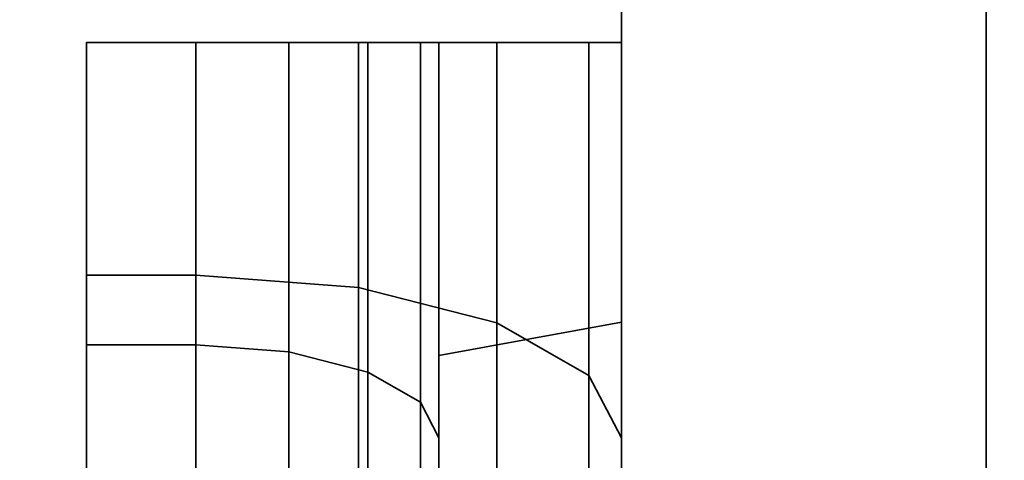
# Model space of a CAD drawing. Header units: millimetres. Extents: x -587 to 3688, y -115 to 120.
# Tile 353 of 656: x 1008.53 to 1012.58, y -3.72 to -1.91. Entities that reach past the tile are written whole.
import ezdxf

# ---------------------------------------------------------------- set-up
doc = ezdxf.new("R2010")
doc.units = ezdxf.units.MM
doc.layers.add('152', color=7, linetype='Continuous', true_color=0xffffff)

# ---------------------------------------------------------------- blocks, each defined once
blk = doc.blocks.new('UG_SURFACE_002')
at = {"layer": '152', "color": 252, "linetype": 'Continuous', "lineweight": 35}
for points in [[(2162.4999, -40, 2198), (2162.4999, 110, 2198), (837.5, 110, 2198), (837.5, -40, 2198)], [(987.5, -40, 2048.0001), (987.5, 110, 2048.0001), (2012.5, 110, 2048.0001), (2012.5, -40, 2048.0001)]]:
    blk.add_3dface(points, dxfattribs=at)
blk = doc.blocks.new('UG_SURFACE_049')
at = {"layer": '152', "color": 252, "linetype": 'Continuous', "lineweight": 35}
for points in [[(1009.25, -3.2437, 1015.4974), (1008.8, -3.2437, 1015.4974), (1008.8, -2, 1015.25), (1009.25, -2, 1015.25)], [(1009.25, -2, 1164.75), (1008.8, -2, 1164.75), (1008.8, -3.2437, 1164.5026), (1009.25, -3.2437, 1164.5026)], [(1008.8, -2.9567, 1016.1903), (1008.8, -2, 1016), (1008.8, -2, 1015.25), (1008.8, -3.2437, 1015.4974)], [(1009.25, -2, 1015.25), (1008.8, -2, 1015.25), (1008.8, -2, 1016), (1009.25, -2, 1016)], [(1009.25, -2, 1016), (1008.8, -2, 1016), (1008.8, -2.9567, 1016.1903), (1009.25, -2.9567, 1016.1903)], [(1008.8, -3.2437, 1164.5026), (1008.8, -2, 1164.75), (1008.8, -2, 1164), (1008.8, -2.9567, 1163.8097)], [(1009.25, -2, 1164), (1008.8, -2, 1164), (1008.8, -2, 1164.75), (1009.25, -2, 1164.75)], [(1009.25, -2.9567, 1163.8097), (1008.8, -2.9567, 1163.8097), (1008.8, -2, 1164), (1009.25, -2, 1164)], [(1009.6327, -2, 1015.1739), (1009.6327, -3.2729, 1015.4271), (1009.25, -3.2437, 1015.4974), (1009.25, -2, 1015.25)], [(1009.6327, -3.2729, 1164.573), (1009.6327, -2, 1164.8262), (1009.25, -2, 1164.75), (1009.25, -3.2437, 1164.5026)], [(1009.25, -2, 1016), (1009.9196, -2, 1015.8668), (1009.6327, -2, 1015.1739), (1009.25, -2, 1015.25)], [(1009.25, -2, 1164.75), (1009.6327, -2, 1164.8262), (1009.9196, -2, 1164.1332), (1009.25, -2, 1164)], [(1009.25, -2.9567, 1163.8097), (1009.25, -2, 1164), (1009.9196, -2, 1164.1332), (1009.9196, -3.0077, 1163.9328)], [(1009.25, -2, 1016), (1009.25, -2.9567, 1016.1903), (1009.9196, -3.0077, 1016.0673), (1009.9196, -2, 1015.8668)], [(1009.9571, -2, 1014.9571), (1009.9571, -3.3558, 1015.2268), (1009.6327, -3.2729, 1015.4271), (1009.6327, -2, 1015.1739)], [(1009.9571, -3.3558, 1164.7732), (1009.9571, -2, 1165.0429), (1009.6327, -2, 1164.8262), (1009.6327, -3.2729, 1164.573)], [(1009.9571, -2, 1014.9571), (1009.6327, -2, 1015.1739), (1009.9196, -2, 1015.8668), (1010.4874, -2, 1015.4874)], [(1009.6327, -2, 1164.8262), (1009.9571, -2, 1165.0429), (1010.4874, -2, 1164.5125), (1009.9196, -2, 1164.1332)], [(1009.9196, -3.0077, 1163.9328), (1009.9196, -2, 1164.1332), (1010.4874, -2, 1164.5125), (1010.4874, -3.1529, 1164.2833)], [(1009.9196, -2, 1015.8668), (1009.9196, -3.0077, 1016.0673), (1010.4874, -3.1529, 1015.7168), (1010.4874, -2, 1015.4874)], [(1010.1739, -2, 1014.6327), (1010.1739, -3.48, 1014.927), (1009.9571, -3.3558, 1015.2268), (1009.9571, -2, 1014.9571)], [(1010.1739, -3.48, 1165.0729), (1010.1739, -2, 1165.3674), (1009.9571, -2, 1165.0429), (1009.9571, -3.3558, 1164.7732)], [(1010.4874, -2, 1015.4874), (1010.8668, -2, 1014.9196), (1010.1739, -2, 1014.6327), (1009.9571, -2, 1014.9571)], [(1010.8668, -2, 1165.0803), (1010.4874, -2, 1164.5125), (1009.9571, -2, 1165.0429), (1010.1739, -2, 1165.3674)], [(1010.25, -2, 1014.25), (1010.25, -3.6264, 1014.5735), (1010.1739, -3.48, 1014.927), (1010.1739, -2, 1014.6327)], [(1010.25, -3.6264, 1165.4265), (1010.25, -2, 1165.75), (1010.1739, -2, 1165.3674), (1010.1739, -3.48, 1165.0729)], [(1010.25, -2, 1014.25), (1010.1739, -2, 1014.6327), (1010.8668, -2, 1014.9196), (1011, -2, 1014.25)], [(1011, -2, 1165.75), (1010.8668, -2, 1165.0803), (1010.1739, -2, 1165.3674), (1010.25, -2, 1165.75)], [(1010.25, -3.6264, 1014.5735), (1010.25, -2, 1014.25), (1010.25, -2, 1014.0001), (1010.25, -14.9455, 1000.6088)], [(1010.25, -2, 1014.0001), (1010.25, -8.5515, 996), (1010.25, -14.7891, 1000.1273), (1010.25, -14.9455, 1000.6088)], [(1010.25, -3.2878, 1169.5381), (1010.25, -2, 1166), (1010.25, -2, 1165.75), (1010.25, -3.6264, 1165.4265)], [(1011, -8.5515, 996), (1010.25, -8.5515, 996), (1010.25, -2, 1014.0001), (1011, -2, 1014.0001)], [(1011, -3.1509, 1169.1622), (1011, -2, 1166), (1010.25, -2, 1166), (1010.25, -3.2878, 1169.5381)], [(1011, -2, 1014.25), (1011, -2, 1014.0001), (1010.25, -2, 1014.0001), (1010.25, -2, 1014.25)], [(1010.25, -2, 1165.75), (1010.25, -2, 1166), (1011, -2, 1166), (1011, -2, 1165.75)], [(1010.4874, -3.1529, 1164.2833), (1010.4874, -2, 1164.5125), (1010.8668, -2, 1165.0803), (1010.8668, -3.3701, 1164.8078)], [(1010.4874, -2, 1015.4874), (1010.4874, -3.1529, 1015.7168), (1010.8668, -3.3701, 1015.1923), (1010.8668, -2, 1014.9196)], [(1010.8668, -3.3701, 1164.8078), (1010.8668, -2, 1165.0803), (1011, -2, 1165.75), (1011, -3.6264, 1165.4265)], [(1010.8668, -2, 1014.9196), (1010.8668, -3.3701, 1015.1923), (1011, -3.6264, 1014.5735), (1011, -2, 1014.25)], [(1011, -3.6264, 1165.4265), (1011, -2, 1165.75), (1011, -2, 1166), (1011, -3.1509, 1169.1622)], [(1011, -8.5515, 996), (1011, -2, 1014.0001), (1011, -14.0411, 1000.2059), (1011, -14.1267, 999.3913)], [(1011, -14.2942, 1000.9848), (1011, -2, 1014.0001), (1011, -2, 1014.25), (1011, -3.6264, 1014.5735)], [(1011, -14.2942, 1000.9848), (1011, -14.0411, 1000.2059), (1011, -2, 1014.0001)], [(1008.8, -3.2437, 1015.4974), (1008.8, -4.2981, 1016.2019), (1008.8, -3.7678, 1016.7322), (1008.8, -2.9567, 1016.1903)], [(1009.25, -2.9567, 1016.1903), (1008.8, -2.9567, 1016.1903), (1008.8, -3.7678, 1016.7322), (1009.25, -3.7678, 1016.7322)], [(1008.8, -2.9567, 1163.8097), (1008.8, -3.7678, 1163.2677), (1008.8, -4.2981, 1163.7981), (1008.8, -3.2437, 1164.5026)], [(1009.25, -3.7678, 1163.2677), (1008.8, -3.7678, 1163.2677), (1008.8, -2.9567, 1163.8097), (1009.25, -2.9567, 1163.8097)], [(1009.25, -3.7678, 1163.2677), (1009.25, -2.9567, 1163.8097), (1009.9196, -3.0077, 1163.9328), (1009.9196, -3.862, 1163.3619)], [(1009.25, -2.9567, 1016.1903), (1009.25, -3.7678, 1016.7322), (1009.9196, -3.862, 1016.638), (1009.9196, -3.0077, 1016.0673)], [(1009.9196, -3.862, 1163.3619), (1009.9196, -3.0077, 1163.9328), (1010.4874, -3.1529, 1164.2833), (1010.4874, -4.1302, 1163.6302)], [(1009.9196, -3.0077, 1016.0673), (1009.9196, -3.862, 1016.638), (1010.4874, -4.1302, 1016.3698), (1010.4874, -3.1529, 1015.7168)], [(1010.25, -3.2878, 1169.5381), (1010.25, -8.5515, 1184), (1011, -8.5515, 1184), (1011, -3.1509, 1169.1622)], [(1010.4874, -4.1302, 1163.6302), (1010.4874, -3.1529, 1164.2833), (1010.8668, -3.3701, 1164.8078), (1010.8668, -4.5317, 1164.0316)], [(1010.4874, -3.1529, 1015.7168), (1010.4874, -4.1302, 1016.3698), (1010.8668, -4.5317, 1015.9683), (1010.8668, -3.3701, 1015.1923)], [(1011, -3.1509, 1169.1622), (1011, -15.1989, 1178.2006), (1011, -16, 1178.0303), (1011, -16.6267, 1173.3913)], [(1011, -3.1509, 1169.1622), (1011, -14.1267, 1179.3914), (1011, -14.5362, 1178.682)], [(1011, -16.6267, 1173.3913), (1011, -17.0362, 1172.682), (1011, -3.1509, 1169.1622)], [(1011, -3.1509, 1169.1622), (1011, -8.5515, 1184), (1011, -14.0411, 1180.2059), (1011, -14.1267, 1179.3914)], [(1011, -17.0362, 1172.682), (1011, -17.6989, 1172.2006), (1011, -19.2197, 1169.1622), (1011, -3.1509, 1169.1622)], [(1011, -14.5362, 1178.682), (1011, -15.1989, 1178.2006), (1011, -3.1509, 1169.1622)], [(1011, -3.1509, 1169.1622), (1011, -8.9258, 1166.2003), (1011, -8.3774, 1165.9877)], [(1011, -3.1509, 1169.1622), (1011, -19.2197, 1169.1622), (1011, -19.2197, 1166.2939), (1011, -9.6522, 1166.2939)], [(1011, -9.6522, 1166.2939), (1011, -8.9258, 1166.2003), (1011, -3.1509, 1169.1622)], [(1011, -8.3774, 1165.9877), (1011, -5.0052, 1164.5052), (1011, -3.6264, 1165.4265), (1011, -3.1509, 1169.1622)], [(1009.25, -4.2981, 1016.2019), (1008.8, -4.2981, 1016.2019), (1008.8, -3.2437, 1015.4974), (1009.25, -3.2437, 1015.4974)], [(1009.25, -3.2437, 1164.5026), (1008.8, -3.2437, 1164.5026), (1008.8, -4.2981, 1163.7981), (1009.25, -4.2981, 1163.7981)], [(1009.6327, -3.2729, 1015.4271), (1009.6327, -4.3519, 1016.1481), (1009.25, -4.2981, 1016.2019), (1009.25, -3.2437, 1015.4974)], [(1009.6327, -4.3519, 1163.852), (1009.6327, -3.2729, 1164.573), (1009.25, -3.2437, 1164.5026), (1009.25, -4.2981, 1163.7981)], [(1009.9571, -3.3558, 1015.2268), (1009.9571, -4.5052, 1015.9948), (1009.6327, -4.3519, 1016.1481), (1009.6327, -3.2729, 1015.4271)], [(1009.9571, -4.5052, 1164.0052), (1009.9571, -3.3558, 1164.7732), (1009.6327, -3.2729, 1164.573), (1009.6327, -4.3519, 1163.852)], [(1010.25, -3.2878, 1169.5381), (1010.25, -15.0952, 1179.1853), (1010.25, -14.842, 1179.6237)], [(1010.25, -3.2878, 1169.5381), (1010.25, -17.25, 1169.5381), (1010.25, -16, 1178.7825), (1010.25, -15.5048, 1178.8877)], [(1010.25, -14.842, 1179.6237), (1010.25, -14.7891, 1180.1273), (1010.25, -8.5515, 1184), (1010.25, -3.2878, 1169.5381)], [(1010.25, -15.5048, 1178.8877), (1010.25, -15.0952, 1179.1853), (1010.25, -3.2878, 1169.5381)], [(1010.25, -3.2878, 1169.5381), (1010.25, -9.5188, 1166.2909), (1010.25, -9.6522, 1166.2939)], [(1010.25, -3.2878, 1169.5381), (1010.25, -3.6264, 1165.4265), (1010.25, -5.0052, 1164.5052), (1010.25, -8.3774, 1165.9877)], [(1010.25, -8.3774, 1165.9877), (1010.25, -9.5188, 1166.2909), (1010.25, -3.2878, 1169.5381)], [(1010.25, -9.6522, 1166.2939), (1010.25, -17.25, 1166.2939), (1010.25, -17.25, 1169.5381), (1010.25, -3.2878, 1169.5381)], [(1010.1739, -3.48, 1014.927), (1010.1739, -4.7346, 1015.7654), (1009.9571, -4.5052, 1015.9948), (1009.9571, -3.3558, 1015.2268)], [(1010.1739, -4.7346, 1164.2346), (1010.1739, -3.48, 1165.0729), (1009.9571, -3.3558, 1164.7732), (1009.9571, -4.5052, 1164.0052)], [(1010.8668, -4.5317, 1164.0316), (1010.8668, -3.3701, 1164.8078), (1011, -3.6264, 1165.4265), (1011, -5.0052, 1164.5052)], [(1010.8668, -3.3701, 1015.1923), (1010.8668, -4.5317, 1015.9683), (1011, -5.0052, 1015.4948), (1011, -3.6264, 1014.5735)], [(1010.25, -3.6264, 1014.5735), (1010.25, -5.0052, 1015.4948), (1010.1739, -4.7346, 1015.7654), (1010.1739, -3.48, 1014.927)], [(1010.25, -5.0052, 1164.5052), (1010.25, -3.6264, 1165.4265), (1010.1739, -3.48, 1165.0729), (1010.1739, -4.7346, 1164.2346)], [(1010.25, -14.9455, 1000.6088), (1010.25, -15.2843, 1000.985), (1010.25, -5.0052, 1015.4948), (1010.25, -3.6264, 1014.5735)], [(1011, -3.6264, 1014.5735), (1011, -5.0052, 1015.4948), (1011, -14.8422, 1001.5935), (1011, -14.2942, 1000.9848)]]:
    blk.add_3dface(points, dxfattribs=at)
blk = doc.blocks.new('UG_SURFACE_050')
at = {"layer": '152', "color": 252, "linetype": 'Continuous', "lineweight": 35}
for points in [[(1011, -46.92, 2022.5), (1011, 13.92, 2022.5), (1011, 13.92, -7), (1011, -46.92, -7)], [(1011, 13.92, 2022.5), (1011, -46.92, 2022.5), (1012.5, -46.92, 2020.9999), (1012.5, 13.92, 2020.9999)], [(1012.5, 13.92, -7), (1012.5, -46.92, -7), (1011, -46.92, -7), (1011, 13.92, -7)], [(1012.5, -46.92, 2020.9999), (1012.5, -46.92, -7), (1012.5, 13.92, -7), (1012.5, 13.92, 2020.9999)]]:
    blk.add_3dface(points, dxfattribs=at)
blk = doc.blocks.new('UG_SURFACE_051')
at = {"layer": '152', "color": 252, "linetype": 'Continuous', "lineweight": 35}
for points in [[(1011, -46.92, 2022.5), (1011, 13.92, 2022.5), (1011, 13.92, -7), (1011, -46.92, -7)], [(1011, 13.92, 2022.5), (1011, -46.92, 2022.5), (1012.5, -46.92, 2020.9999), (1012.5, 13.92, 2020.9999)], [(1012.5, 13.92, -7), (1012.5, -46.92, -7), (1011, -46.92, -7), (1011, 13.92, -7)], [(1012.5, -46.92, 2020.9999), (1012.5, -46.92, -7), (1012.5, 13.92, -7), (1012.5, 13.92, 2020.9999)]]:
    blk.add_3dface(points, dxfattribs=at)
blk = doc.blocks.new('UG_SURFACE_052')
at = {"layer": '152', "color": 252, "linetype": 'Continuous', "lineweight": 35}
for points in [[(1009.25, -3.2437, 1015.4974), (1008.8, -3.2437, 1015.4974), (1008.8, -2, 1015.25), (1009.25, -2, 1015.25)], [(1009.25, -2, 1164.75), (1008.8, -2, 1164.75), (1008.8, -3.2437, 1164.5026), (1009.25, -3.2437, 1164.5026)], [(1008.8, -2.9567, 1016.1903), (1008.8, -2, 1016), (1008.8, -2, 1015.25), (1008.8, -3.2437, 1015.4974)], [(1009.25, -2, 1015.25), (1008.8, -2, 1015.25), (1008.8, -2, 1016), (1009.25, -2, 1016)], [(1009.25, -2, 1016), (1008.8, -2, 1016), (1008.8, -2.9567, 1016.1903), (1009.25, -2.9567, 1016.1903)], [(1008.8, -3.2437, 1164.5026), (1008.8, -2, 1164.75), (1008.8, -2, 1164), (1008.8, -2.9567, 1163.8097)], [(1009.25, -2, 1164), (1008.8, -2, 1164), (1008.8, -2, 1164.75), (1009.25, -2, 1164.75)], [(1009.25, -2.9567, 1163.8097), (1008.8, -2.9567, 1163.8097), (1008.8, -2, 1164), (1009.25, -2, 1164)], [(1009.6327, -2, 1015.1739), (1009.6327, -3.2729, 1015.4271), (1009.25, -3.2437, 1015.4974), (1009.25, -2, 1015.25)], [(1009.6327, -3.2729, 1164.573), (1009.6327, -2, 1164.8262), (1009.25, -2, 1164.75), (1009.25, -3.2437, 1164.5026)], [(1009.25, -2, 1016), (1009.9196, -2, 1015.8668), (1009.6327, -2, 1015.1739), (1009.25, -2, 1015.25)], [(1009.25, -2, 1164.75), (1009.6327, -2, 1164.8262), (1009.9196, -2, 1164.1332), (1009.25, -2, 1164)], [(1009.25, -2.9567, 1163.8097), (1009.25, -2, 1164), (1009.9196, -2, 1164.1332), (1009.9196, -3.0077, 1163.9328)], [(1009.25, -2, 1016), (1009.25, -2.9567, 1016.1903), (1009.9196, -3.0077, 1016.0673), (1009.9196, -2, 1015.8668)], [(1009.9571, -2, 1014.9571), (1009.9571, -3.3558, 1015.2268), (1009.6327, -3.2729, 1015.4271), (1009.6327, -2, 1015.1739)], [(1009.9571, -3.3558, 1164.7732), (1009.9571, -2, 1165.0429), (1009.6327, -2, 1164.8262), (1009.6327, -3.2729, 1164.573)], [(1009.9571, -2, 1014.9571), (1009.6327, -2, 1015.1739), (1009.9196, -2, 1015.8668), (1010.4874, -2, 1015.4874)], [(1009.6327, -2, 1164.8262), (1009.9571, -2, 1165.0429), (1010.4874, -2, 1164.5125), (1009.9196, -2, 1164.1332)], [(1009.9196, -3.0077, 1163.9328), (1009.9196, -2, 1164.1332), (1010.4874, -2, 1164.5125), (1010.4874, -3.1529, 1164.2833)], [(1009.9196, -2, 1015.8668), (1009.9196, -3.0077, 1016.0673), (1010.4874, -3.1529, 1015.7168), (1010.4874, -2, 1015.4874)], [(1010.1739, -2, 1014.6327), (1010.1739, -3.48, 1014.927), (1009.9571, -3.3558, 1015.2268), (1009.9571, -2, 1014.9571)], [(1010.1739, -3.48, 1165.0729), (1010.1739, -2, 1165.3674), (1009.9571, -2, 1165.0429), (1009.9571, -3.3558, 1164.7732)], [(1010.4874, -2, 1015.4874), (1010.8668, -2, 1014.9196), (1010.1739, -2, 1014.6327), (1009.9571, -2, 1014.9571)], [(1010.8668, -2, 1165.0803), (1010.4874, -2, 1164.5125), (1009.9571, -2, 1165.0429), (1010.1739, -2, 1165.3674)], [(1010.25, -2, 1014.25), (1010.25, -3.6264, 1014.5735), (1010.1739, -3.48, 1014.927), (1010.1739, -2, 1014.6327)], [(1010.25, -3.6264, 1165.4265), (1010.25, -2, 1165.75), (1010.1739, -2, 1165.3674), (1010.1739, -3.48, 1165.0729)], [(1010.25, -2, 1014.25), (1010.1739, -2, 1014.6327), (1010.8668, -2, 1014.9196), (1011, -2, 1014.25)], [(1011, -2, 1165.75), (1010.8668, -2, 1165.0803), (1010.1739, -2, 1165.3674), (1010.25, -2, 1165.75)], [(1010.25, -3.6264, 1014.5735), (1010.25, -2, 1014.25), (1010.25, -2, 1014.0001), (1010.25, -14.9455, 1000.6088)], [(1010.25, -2, 1014.0001), (1010.25, -8.5515, 996), (1010.25, -14.7891, 1000.1273), (1010.25, -14.9455, 1000.6088)], [(1010.25, -3.2878, 1169.5381), (1010.25, -2, 1166), (1010.25, -2, 1165.75), (1010.25, -3.6264, 1165.4265)], [(1011, -8.5515, 996), (1010.25, -8.5515, 996), (1010.25, -2, 1014.0001), (1011, -2, 1014.0001)], [(1011, -3.1509, 1169.1622), (1011, -2, 1166), (1010.25, -2, 1166), (1010.25, -3.2878, 1169.5381)], [(1011, -2, 1014.25), (1011, -2, 1014.0001), (1010.25, -2, 1014.0001), (1010.25, -2, 1014.25)], [(1010.25, -2, 1165.75), (1010.25, -2, 1166), (1011, -2, 1166), (1011, -2, 1165.75)], [(1010.4874, -3.1529, 1164.2833), (1010.4874, -2, 1164.5125), (1010.8668, -2, 1165.0803), (1010.8668, -3.3701, 1164.8078)], [(1010.4874, -2, 1015.4874), (1010.4874, -3.1529, 1015.7168), (1010.8668, -3.3701, 1015.1923), (1010.8668, -2, 1014.9196)], [(1010.8668, -3.3701, 1164.8078), (1010.8668, -2, 1165.0803), (1011, -2, 1165.75), (1011, -3.6264, 1165.4265)], [(1010.8668, -2, 1014.9196), (1010.8668, -3.3701, 1015.1923), (1011, -3.6264, 1014.5735), (1011, -2, 1014.25)], [(1011, -3.6264, 1165.4265), (1011, -2, 1165.75), (1011, -2, 1166), (1011, -3.1509, 1169.1622)], [(1011, -8.5515, 996), (1011, -2, 1014.0001), (1011, -14.0411, 1000.2059), (1011, -14.1267, 999.3913)], [(1011, -14.2942, 1000.9848), (1011, -2, 1014.0001), (1011, -2, 1014.25), (1011, -3.6264, 1014.5735)], [(1011, -14.2942, 1000.9848), (1011, -14.0411, 1000.2059), (1011, -2, 1014.0001)], [(1008.8, -3.2437, 1015.4974), (1008.8, -4.2981, 1016.2019), (1008.8, -3.7678, 1016.7322), (1008.8, -2.9567, 1016.1903)], [(1009.25, -2.9567, 1016.1903), (1008.8, -2.9567, 1016.1903), (1008.8, -3.7678, 1016.7322), (1009.25, -3.7678, 1016.7322)], [(1008.8, -2.9567, 1163.8097), (1008.8, -3.7678, 1163.2677), (1008.8, -4.2981, 1163.7981), (1008.8, -3.2437, 1164.5026)], [(1009.25, -3.7678, 1163.2677), (1008.8, -3.7678, 1163.2677), (1008.8, -2.9567, 1163.8097), (1009.25, -2.9567, 1163.8097)], [(1009.25, -3.7678, 1163.2677), (1009.25, -2.9567, 1163.8097), (1009.9196, -3.0077, 1163.9328), (1009.9196, -3.862, 1163.3619)], [(1009.25, -2.9567, 1016.1903), (1009.25, -3.7678, 1016.7322), (1009.9196, -3.862, 1016.638), (1009.9196, -3.0077, 1016.0673)], [(1009.9196, -3.862, 1163.3619), (1009.9196, -3.0077, 1163.9328), (1010.4874, -3.1529, 1164.2833), (1010.4874, -4.1302, 1163.6302)], [(1009.9196, -3.0077, 1016.0673), (1009.9196, -3.862, 1016.638), (1010.4874, -4.1302, 1016.3698), (1010.4874, -3.1529, 1015.7168)], [(1010.25, -3.2878, 1169.5381), (1010.25, -8.5515, 1184), (1011, -8.5515, 1184), (1011, -3.1509, 1169.1622)], [(1010.4874, -4.1302, 1163.6302), (1010.4874, -3.1529, 1164.2833), (1010.8668, -3.3701, 1164.8078), (1010.8668, -4.5317, 1164.0316)], [(1010.4874, -3.1529, 1015.7168), (1010.4874, -4.1302, 1016.3698), (1010.8668, -4.5317, 1015.9683), (1010.8668, -3.3701, 1015.1923)], [(1011, -3.1509, 1169.1622), (1011, -15.1989, 1178.2006), (1011, -16, 1178.0303), (1011, -16.6267, 1173.3913)], [(1011, -3.1509, 1169.1622), (1011, -14.1267, 1179.3914), (1011, -14.5362, 1178.682)], [(1011, -16.6267, 1173.3913), (1011, -17.0362, 1172.682), (1011, -3.1509, 1169.1622)], [(1011, -3.1509, 1169.1622), (1011, -8.5515, 1184), (1011, -14.0411, 1180.2059), (1011, -14.1267, 1179.3914)], [(1011, -17.0362, 1172.682), (1011, -17.6989, 1172.2006), (1011, -19.2197, 1169.1622), (1011, -3.1509, 1169.1622)], [(1011, -14.5362, 1178.682), (1011, -15.1989, 1178.2006), (1011, -3.1509, 1169.1622)], [(1011, -3.1509, 1169.1622), (1011, -8.9258, 1166.2003), (1011, -8.3774, 1165.9877)], [(1011, -3.1509, 1169.1622), (1011, -19.2197, 1169.1622), (1011, -19.2197, 1166.2939), (1011, -9.6522, 1166.2939)], [(1011, -9.6522, 1166.2939), (1011, -8.9258, 1166.2003), (1011, -3.1509, 1169.1622)], [(1011, -8.3774, 1165.9877), (1011, -5.0052, 1164.5052), (1011, -3.6264, 1165.4265), (1011, -3.1509, 1169.1622)], [(1009.25, -4.2981, 1016.2019), (1008.8, -4.2981, 1016.2019), (1008.8, -3.2437, 1015.4974), (1009.25, -3.2437, 1015.4974)], [(1009.25, -3.2437, 1164.5026), (1008.8, -3.2437, 1164.5026), (1008.8, -4.2981, 1163.7981), (1009.25, -4.2981, 1163.7981)], [(1009.6327, -3.2729, 1015.4271), (1009.6327, -4.3519, 1016.1481), (1009.25, -4.2981, 1016.2019), (1009.25, -3.2437, 1015.4974)], [(1009.6327, -4.3519, 1163.852), (1009.6327, -3.2729, 1164.573), (1009.25, -3.2437, 1164.5026), (1009.25, -4.2981, 1163.7981)], [(1009.9571, -3.3558, 1015.2268), (1009.9571, -4.5052, 1015.9948), (1009.6327, -4.3519, 1016.1481), (1009.6327, -3.2729, 1015.4271)], [(1009.9571, -4.5052, 1164.0052), (1009.9571, -3.3558, 1164.7732), (1009.6327, -3.2729, 1164.573), (1009.6327, -4.3519, 1163.852)], [(1010.25, -3.2878, 1169.5381), (1010.25, -15.0952, 1179.1853), (1010.25, -14.842, 1179.6237)], [(1010.25, -3.2878, 1169.5381), (1010.25, -17.25, 1169.5381), (1010.25, -16, 1178.7825), (1010.25, -15.5048, 1178.8877)], [(1010.25, -14.842, 1179.6237), (1010.25, -14.7891, 1180.1273), (1010.25, -8.5515, 1184), (1010.25, -3.2878, 1169.5381)], [(1010.25, -15.5048, 1178.8877), (1010.25, -15.0952, 1179.1853), (1010.25, -3.2878, 1169.5381)], [(1010.25, -3.2878, 1169.5381), (1010.25, -9.5188, 1166.2909), (1010.25, -9.6522, 1166.2939)], [(1010.25, -3.2878, 1169.5381), (1010.25, -3.6264, 1165.4265), (1010.25, -5.0052, 1164.5052), (1010.25, -8.3774, 1165.9877)], [(1010.25, -8.3774, 1165.9877), (1010.25, -9.5188, 1166.2909), (1010.25, -3.2878, 1169.5381)], [(1010.25, -9.6522, 1166.2939), (1010.25, -17.25, 1166.2939), (1010.25, -17.25, 1169.5381), (1010.25, -3.2878, 1169.5381)], [(1010.1739, -3.48, 1014.927), (1010.1739, -4.7346, 1015.7654), (1009.9571, -4.5052, 1015.9948), (1009.9571, -3.3558, 1015.2268)], [(1010.1739, -4.7346, 1164.2346), (1010.1739, -3.48, 1165.0729), (1009.9571, -3.3558, 1164.7732), (1009.9571, -4.5052, 1164.0052)], [(1010.8668, -4.5317, 1164.0316), (1010.8668, -3.3701, 1164.8078), (1011, -3.6264, 1165.4265), (1011, -5.0052, 1164.5052)], [(1010.8668, -3.3701, 1015.1923), (1010.8668, -4.5317, 1015.9683), (1011, -5.0052, 1015.4948), (1011, -3.6264, 1014.5735)], [(1010.25, -3.6264, 1014.5735), (1010.25, -5.0052, 1015.4948), (1010.1739, -4.7346, 1015.7654), (1010.1739, -3.48, 1014.927)], [(1010.25, -5.0052, 1164.5052), (1010.25, -3.6264, 1165.4265), (1010.1739, -3.48, 1165.0729), (1010.1739, -4.7346, 1164.2346)], [(1010.25, -14.9455, 1000.6088), (1010.25, -15.2843, 1000.985), (1010.25, -5.0052, 1015.4948), (1010.25, -3.6264, 1014.5735)], [(1011, -3.6264, 1014.5735), (1011, -5.0052, 1015.4948), (1011, -14.8422, 1001.5935), (1011, -14.2942, 1000.9848)]]:
    blk.add_3dface(points, dxfattribs=at)
blk = doc.blocks.new('UG_SURFACE_054')
at = {"layer": '152', "color": 252, "linetype": 'Continuous', "lineweight": 35}
for points in [[(1011, -46.92, 2022.5), (1989, -46.92, 2022.5), (1989, 13.92, 2022.5), (1011, 13.92, 2022.5)], [(1012.5, 13.92, 2020.9999), (1012.5, -46.92, 2020.9999), (1011, -46.92, 2022.5), (1011, 13.92, 2022.5)], [(1012.5, -46.92, 2020.9999), (1012.5, 13.92, 2020.9999), (1987.5, 13.92, 2020.9999), (1987.5, -46.92, 2020.9999)]]:
    blk.add_3dface(points, dxfattribs=at)
blk = doc.blocks.new('UG_SURFACE_081')
at = {"layer": '152', "color": 252, "linetype": 'Continuous', "lineweight": 35}
for points in [[(1009.25, -3.2437, 1015.4974), (1008.8, -3.2437, 1015.4974), (1008.8, -2, 1015.25), (1009.25, -2, 1015.25)], [(1009.25, -2, 1164.75), (1008.8, -2, 1164.75), (1008.8, -3.2437, 1164.5026), (1009.25, -3.2437, 1164.5026)], [(1008.8, -2.9567, 1016.1903), (1008.8, -2, 1016), (1008.8, -2, 1015.25), (1008.8, -3.2437, 1015.4974)], [(1009.25, -2, 1015.25), (1008.8, -2, 1015.25), (1008.8, -2, 1016), (1009.25, -2, 1016)], [(1009.25, -2, 1016), (1008.8, -2, 1016), (1008.8, -2.9567, 1016.1903), (1009.25, -2.9567, 1016.1903)], [(1008.8, -3.2437, 1164.5026), (1008.8, -2, 1164.75), (1008.8, -2, 1164), (1008.8, -2.9567, 1163.8097)], [(1009.25, -2, 1164), (1008.8, -2, 1164), (1008.8, -2, 1164.75), (1009.25, -2, 1164.75)], [(1009.25, -2.9567, 1163.8097), (1008.8, -2.9567, 1163.8097), (1008.8, -2, 1164), (1009.25, -2, 1164)], [(1009.6327, -2, 1015.1739), (1009.6327, -3.2729, 1015.4271), (1009.25, -3.2437, 1015.4974), (1009.25, -2, 1015.25)], [(1009.6327, -3.2729, 1164.573), (1009.6327, -2, 1164.8262), (1009.25, -2, 1164.75), (1009.25, -3.2437, 1164.5026)], [(1009.25, -2, 1016), (1009.9196, -2, 1015.8668), (1009.6327, -2, 1015.1739), (1009.25, -2, 1015.25)], [(1009.25, -2, 1164.75), (1009.6327, -2, 1164.8262), (1009.9196, -2, 1164.1332), (1009.25, -2, 1164)], [(1009.25, -2.9567, 1163.8097), (1009.25, -2, 1164), (1009.9196, -2, 1164.1332), (1009.9196, -3.0077, 1163.9328)], [(1009.25, -2, 1016), (1009.25, -2.9567, 1016.1903), (1009.9196, -3.0077, 1016.0673), (1009.9196, -2, 1015.8668)], [(1009.9571, -2, 1014.9571), (1009.9571, -3.3558, 1015.2268), (1009.6327, -3.2729, 1015.4271), (1009.6327, -2, 1015.1739)], [(1009.9571, -3.3558, 1164.7732), (1009.9571, -2, 1165.0429), (1009.6327, -2, 1164.8262), (1009.6327, -3.2729, 1164.573)], [(1009.9571, -2, 1014.9571), (1009.6327, -2, 1015.1739), (1009.9196, -2, 1015.8668), (1010.4874, -2, 1015.4874)], [(1009.6327, -2, 1164.8262), (1009.9571, -2, 1165.0429), (1010.4874, -2, 1164.5125), (1009.9196, -2, 1164.1332)], [(1009.9196, -3.0077, 1163.9328), (1009.9196, -2, 1164.1332), (1010.4874, -2, 1164.5125), (1010.4874, -3.1529, 1164.2833)], [(1009.9196, -2, 1015.8668), (1009.9196, -3.0077, 1016.0673), (1010.4874, -3.1529, 1015.7168), (1010.4874, -2, 1015.4874)], [(1010.1739, -2, 1014.6327), (1010.1739, -3.48, 1014.927), (1009.9571, -3.3558, 1015.2268), (1009.9571, -2, 1014.9571)], [(1010.1739, -3.48, 1165.0729), (1010.1739, -2, 1165.3674), (1009.9571, -2, 1165.0429), (1009.9571, -3.3558, 1164.7732)], [(1010.4874, -2, 1015.4874), (1010.8668, -2, 1014.9196), (1010.1739, -2, 1014.6327), (1009.9571, -2, 1014.9571)], [(1010.8668, -2, 1165.0803), (1010.4874, -2, 1164.5125), (1009.9571, -2, 1165.0429), (1010.1739, -2, 1165.3674)], [(1010.25, -2, 1014.25), (1010.25, -3.6264, 1014.5735), (1010.1739, -3.48, 1014.927), (1010.1739, -2, 1014.6327)], [(1010.25, -3.6264, 1165.4265), (1010.25, -2, 1165.75), (1010.1739, -2, 1165.3674), (1010.1739, -3.48, 1165.0729)], [(1010.25, -2, 1014.25), (1010.1739, -2, 1014.6327), (1010.8668, -2, 1014.9196), (1011, -2, 1014.25)], [(1011, -2, 1165.75), (1010.8668, -2, 1165.0803), (1010.1739, -2, 1165.3674), (1010.25, -2, 1165.75)], [(1010.25, -3.6264, 1014.5735), (1010.25, -2, 1014.25), (1010.25, -2, 1014.0001), (1010.25, -14.9455, 1000.6088)], [(1010.25, -2, 1014.0001), (1010.25, -8.5515, 996), (1010.25, -14.7891, 1000.1273), (1010.25, -14.9455, 1000.6088)], [(1010.25, -3.2878, 1169.5381), (1010.25, -2, 1166), (1010.25, -2, 1165.75), (1010.25, -3.6264, 1165.4265)], [(1011, -8.5515, 996), (1010.25, -8.5515, 996), (1010.25, -2, 1014.0001), (1011, -2, 1014.0001)], [(1011, -3.1509, 1169.1622), (1011, -2, 1166), (1010.25, -2, 1166), (1010.25, -3.2878, 1169.5381)], [(1011, -2, 1014.25), (1011, -2, 1014.0001), (1010.25, -2, 1014.0001), (1010.25, -2, 1014.25)], [(1010.25, -2, 1165.75), (1010.25, -2, 1166), (1011, -2, 1166), (1011, -2, 1165.75)], [(1010.4874, -3.1529, 1164.2833), (1010.4874, -2, 1164.5125), (1010.8668, -2, 1165.0803), (1010.8668, -3.3701, 1164.8078)], [(1010.4874, -2, 1015.4874), (1010.4874, -3.1529, 1015.7168), (1010.8668, -3.3701, 1015.1923), (1010.8668, -2, 1014.9196)], [(1010.8668, -3.3701, 1164.8078), (1010.8668, -2, 1165.0803), (1011, -2, 1165.75), (1011, -3.6264, 1165.4265)], [(1010.8668, -2, 1014.9196), (1010.8668, -3.3701, 1015.1923), (1011, -3.6264, 1014.5735), (1011, -2, 1014.25)], [(1011, -3.6264, 1165.4265), (1011, -2, 1165.75), (1011, -2, 1166), (1011, -3.1509, 1169.1622)], [(1011, -8.5515, 996), (1011, -2, 1014.0001), (1011, -14.0411, 1000.2059), (1011, -14.1267, 999.3913)], [(1011, -14.2942, 1000.9848), (1011, -2, 1014.0001), (1011, -2, 1014.25), (1011, -3.6264, 1014.5735)], [(1011, -14.2942, 1000.9848), (1011, -14.0411, 1000.2059), (1011, -2, 1014.0001)], [(1008.8, -3.2437, 1015.4974), (1008.8, -4.2981, 1016.2019), (1008.8, -3.7678, 1016.7322), (1008.8, -2.9567, 1016.1903)], [(1009.25, -2.9567, 1016.1903), (1008.8, -2.9567, 1016.1903), (1008.8, -3.7678, 1016.7322), (1009.25, -3.7678, 1016.7322)], [(1008.8, -2.9567, 1163.8097), (1008.8, -3.7678, 1163.2677), (1008.8, -4.2981, 1163.7981), (1008.8, -3.2437, 1164.5026)], [(1009.25, -3.7678, 1163.2677), (1008.8, -3.7678, 1163.2677), (1008.8, -2.9567, 1163.8097), (1009.25, -2.9567, 1163.8097)], [(1009.25, -3.7678, 1163.2677), (1009.25, -2.9567, 1163.8097), (1009.9196, -3.0077, 1163.9328), (1009.9196, -3.862, 1163.3619)], [(1009.25, -2.9567, 1016.1903), (1009.25, -3.7678, 1016.7322), (1009.9196, -3.862, 1016.638), (1009.9196, -3.0077, 1016.0673)], [(1009.9196, -3.862, 1163.3619), (1009.9196, -3.0077, 1163.9328), (1010.4874, -3.1529, 1164.2833), (1010.4874, -4.1302, 1163.6302)], [(1009.9196, -3.0077, 1016.0673), (1009.9196, -3.862, 1016.638), (1010.4874, -4.1302, 1016.3698), (1010.4874, -3.1529, 1015.7168)], [(1010.25, -3.2878, 1169.5381), (1010.25, -8.5515, 1184), (1011, -8.5515, 1184), (1011, -3.1509, 1169.1622)], [(1010.4874, -4.1302, 1163.6302), (1010.4874, -3.1529, 1164.2833), (1010.8668, -3.3701, 1164.8078), (1010.8668, -4.5317, 1164.0316)], [(1010.4874, -3.1529, 1015.7168), (1010.4874, -4.1302, 1016.3698), (1010.8668, -4.5317, 1015.9683), (1010.8668, -3.3701, 1015.1923)], [(1011, -3.1509, 1169.1622), (1011, -15.1989, 1178.2006), (1011, -16, 1178.0303), (1011, -16.6267, 1173.3913)], [(1011, -3.1509, 1169.1622), (1011, -14.1267, 1179.3914), (1011, -14.5362, 1178.682)], [(1011, -16.6267, 1173.3913), (1011, -17.0362, 1172.682), (1011, -3.1509, 1169.1622)], [(1011, -3.1509, 1169.1622), (1011, -8.5515, 1184), (1011, -14.0411, 1180.2059), (1011, -14.1267, 1179.3914)], [(1011, -17.0362, 1172.682), (1011, -17.6989, 1172.2006), (1011, -19.2197, 1169.1622), (1011, -3.1509, 1169.1622)], [(1011, -14.5362, 1178.682), (1011, -15.1989, 1178.2006), (1011, -3.1509, 1169.1622)], [(1011, -3.1509, 1169.1622), (1011, -8.9258, 1166.2003), (1011, -8.3774, 1165.9877)], [(1011, -3.1509, 1169.1622), (1011, -19.2197, 1169.1622), (1011, -19.2197, 1166.2939), (1011, -9.6522, 1166.2939)], [(1011, -9.6522, 1166.2939), (1011, -8.9258, 1166.2003), (1011, -3.1509, 1169.1622)], [(1011, -8.3774, 1165.9877), (1011, -5.0052, 1164.5052), (1011, -3.6264, 1165.4265), (1011, -3.1509, 1169.1622)], [(1009.25, -4.2981, 1016.2019), (1008.8, -4.2981, 1016.2019), (1008.8, -3.2437, 1015.4974), (1009.25, -3.2437, 1015.4974)], [(1009.25, -3.2437, 1164.5026), (1008.8, -3.2437, 1164.5026), (1008.8, -4.2981, 1163.7981), (1009.25, -4.2981, 1163.7981)], [(1009.6327, -3.2729, 1015.4271), (1009.6327, -4.3519, 1016.1481), (1009.25, -4.2981, 1016.2019), (1009.25, -3.2437, 1015.4974)], [(1009.6327, -4.3519, 1163.852), (1009.6327, -3.2729, 1164.573), (1009.25, -3.2437, 1164.5026), (1009.25, -4.2981, 1163.7981)], [(1009.9571, -3.3558, 1015.2268), (1009.9571, -4.5052, 1015.9948), (1009.6327, -4.3519, 1016.1481), (1009.6327, -3.2729, 1015.4271)], [(1009.9571, -4.5052, 1164.0052), (1009.9571, -3.3558, 1164.7732), (1009.6327, -3.2729, 1164.573), (1009.6327, -4.3519, 1163.852)], [(1010.25, -3.2878, 1169.5381), (1010.25, -15.0952, 1179.1853), (1010.25, -14.842, 1179.6237)], [(1010.25, -3.2878, 1169.5381), (1010.25, -17.25, 1169.5381), (1010.25, -16, 1178.7825), (1010.25, -15.5048, 1178.8877)], [(1010.25, -14.842, 1179.6237), (1010.25, -14.7891, 1180.1273), (1010.25, -8.5515, 1184), (1010.25, -3.2878, 1169.5381)], [(1010.25, -15.5048, 1178.8877), (1010.25, -15.0952, 1179.1853), (1010.25, -3.2878, 1169.5381)], [(1010.25, -3.2878, 1169.5381), (1010.25, -9.5188, 1166.2909), (1010.25, -9.6522, 1166.2939)], [(1010.25, -3.2878, 1169.5381), (1010.25, -3.6264, 1165.4265), (1010.25, -5.0052, 1164.5052), (1010.25, -8.3774, 1165.9877)], [(1010.25, -8.3774, 1165.9877), (1010.25, -9.5188, 1166.2909), (1010.25, -3.2878, 1169.5381)], [(1010.25, -9.6522, 1166.2939), (1010.25, -17.25, 1166.2939), (1010.25, -17.25, 1169.5381), (1010.25, -3.2878, 1169.5381)], [(1010.1739, -3.48, 1014.927), (1010.1739, -4.7346, 1015.7654), (1009.9571, -4.5052, 1015.9948), (1009.9571, -3.3558, 1015.2268)], [(1010.1739, -4.7346, 1164.2346), (1010.1739, -3.48, 1165.0729), (1009.9571, -3.3558, 1164.7732), (1009.9571, -4.5052, 1164.0052)], [(1010.8668, -4.5317, 1164.0316), (1010.8668, -3.3701, 1164.8078), (1011, -3.6264, 1165.4265), (1011, -5.0052, 1164.5052)], [(1010.8668, -3.3701, 1015.1923), (1010.8668, -4.5317, 1015.9683), (1011, -5.0052, 1015.4948), (1011, -3.6264, 1014.5735)], [(1010.25, -3.6264, 1014.5735), (1010.25, -5.0052, 1015.4948), (1010.1739, -4.7346, 1015.7654), (1010.1739, -3.48, 1014.927)], [(1010.25, -5.0052, 1164.5052), (1010.25, -3.6264, 1165.4265), (1010.1739, -3.48, 1165.0729), (1010.1739, -4.7346, 1164.2346)], [(1010.25, -14.9455, 1000.6088), (1010.25, -15.2843, 1000.985), (1010.25, -5.0052, 1015.4948), (1010.25, -3.6264, 1014.5735)], [(1011, -3.6264, 1014.5735), (1011, -5.0052, 1015.4948), (1011, -14.8422, 1001.5935), (1011, -14.2942, 1000.9848)]]:
    blk.add_3dface(points, dxfattribs=at)

msp = doc.modelspace()

# ---------------------------------------------------------------- linework, layer by layer
at = {"layer": '152', "color": 252, "linetype": 'Continuous', "lineweight": -3, "true_color": 0x939598}
for p, q in [((1011, -46.92, 2022.5), (1011, 13.92, 2022.5)), ((1011, 13.92, -7), (1011, -46.92, -7)), ((1011, -46.92, 2022.5), (1011, 13.92, 2022.5)), ((1011, -46.92, 2022.5), (1011, 13.92, 2022.5)), ((1011, 13.92, -7), (1011, -46.92, -7)), ((1012.5, 13.92, -7), (1012.5, -46.92, -7)), ((1012.5, -46.92, 2021), (1012.5, 13.92, 2021)), ((1012.5, -46.92, 2021), (1012.5, 13.92, 2021)), ((1012.5, 13.92, -7), (1012.5, -46.92, -7)), ((1012.5, -46.92, 2021), (1012.5, 13.92, 2021)), ((1008.8, -2, 1164.75), (1009.25, -2, 1164.75)), ((1008.8, -2, 1016), (1008.8, -2, 1015.25)), ((1008.8, -2, 1015.25), (1009.25, -2, 1015.25)), ((1008.8, -2, 1016), (1009.25, -2, 1016)), ((1008.8, -2, 1164), (1009.25, -2, 1164)), ((1008.8, -2, 1164), (1008.8, -2, 1164.75)), ((1008.8, -2, 1015.25), (1009.25, -2, 1015.25)), ((1008.8, -2, 1164), (1008.8, -2, 1164.75)), ((1008.8, -2, 1016), (1009.25, -2, 1016)), ((1008.8, -2, 1164.75), (1009.25, -2, 1164.75)), ((1008.8, -2, 1164), (1009.25, -2, 1164)), ((1008.8, -2, 1016), (1008.8, -2, 1015.25)), ((1008.8, -2, 1164), (1009.25, -2, 1164)), ((1008.8, -2, 1164), (1008.8, -2, 1164.75)), ((1008.8, -2, 1164.75), (1009.25, -2, 1164.75)), ((1008.8, -2, 1015.25), (1009.25, -2, 1015.25)), ((1008.8, -2, 1016), (1008.8, -2, 1015.25)), ((1008.8, -2, 1016), (1009.25, -2, 1016)), ((1010.25, -2, 1014), (1011, -2, 1014)), ((1010.25, -2, 1166), (1011, -2, 1166)), ((1010.25, -2, 1165.75), (1010.25, -2, 1166)), ((1010.25, -8.5515, 996), (1010.25, -2, 1014)), ((1010.25, -2, 1166), (1010.25, -8.5515, 1184)), ((1010.25, -2, 1014), (1010.25, -2, 1014.25)), ((1010.25, -2, 1166), (1010.25, -8.5515, 1184)), ((1010.25, -2, 1014), (1011, -2, 1014)), ((1010.25, -8.5515, 996), (1010.25, -2, 1014)), ((1010.25, -2, 1165.75), (1010.25, -2, 1166)), ((1010.25, -2, 1014), (1010.25, -2, 1014.25)), ((1010.25, -2, 1166), (1011, -2, 1166)), ((1010.25, -2, 1014), (1010.25, -2, 1014.25)), ((1010.25, -2, 1165.75), (1010.25, -2, 1166)), ((1010.25, -2, 1166), (1010.25, -8.5515, 1184)), ((1010.25, -2, 1014), (1011, -2, 1014)), ((1010.25, -2, 1166), (1011, -2, 1166)), ((1010.25, -8.5515, 996), (1010.25, -2, 1014)), ((1011, -8.5515, 996), (1011, -2, 1014)), ((1011, -2, 1165.75), (1011, -2, 1166)), ((1011, -2, 1166), (1011, -8.5515, 1184)), ((1011, -2, 1014), (1011, -2, 1014.25)), ((1011, -2, 1014), (1011, -2, 1014.25)), ((1011, -2, 1166), (1011, -8.5515, 1184)), ((1011, -8.5515, 996), (1011, -2, 1014)), ((1011, -2, 1165.75), (1011, -2, 1166)), ((1011, -2, 1014), (1011, -2, 1014.25)), ((1011, -8.5515, 996), (1011, -2, 1014)), ((1011, -2, 1165.75), (1011, -2, 1166)), ((1011, -2, 1166), (1011, -8.5515, 1184))]:
    msp.add_line(p, q, dxfattribs=at)
at = {"layer": '152', "color": 252, "linetype": 'Continuous', "lineweight": -3, "true_color": 0x939598, "extrusion": (-1, 0, 0)}
for centre, radius, start, end in [((2, 1018.5, -1008.8), 3.25, 270, 0), ((2, 1018.5, -1008.8), 2.5, 270, 0), ((2, 1161.5, -1008.8), 3.25, 0, 90), ((2, 1161.5, -1008.8), 2.5, 0, 90), ((2, 1018.5, -1008.8), 2.5, 270, 0), ((2, 1161.5, -1008.8), 2.5, 0, 90), ((2, 1018.5, -1008.8), 3.25, 270, 0), ((2, 1161.5, -1008.8), 3.25, 0, 90), ((2, 1018.5, -1008.8), 2.5, 270, 0), ((2, 1018.5, -1008.8), 3.25, 270, 0), ((2, 1161.5, -1008.8), 3.25, 0, 90), ((2, 1161.5, -1008.8), 2.5, 0, 90), ((2, 1018.5, -1009.25), 3.25, 270, 0), ((2, 1161.5, -1009.25), 3.25, 0, 90), ((2, 1161.5, -1009.25), 3.25, 0, 90), ((2, 1018.5, -1009.25), 3.25, 270, 0), ((2, 1018.5, -1009.25), 3.25, 270, 0), ((2, 1161.5, -1009.25), 3.25, 0, 90), ((2, 1018.5, -1011), 4.25, 270, 0), ((2, 1161.5, -1011), 4.25, 0, 90), ((2, 1018.5, -1011), 4.25, 270, 0), ((2, 1161.5, -1011), 4.25, 0, 90), ((2, 1018.5, -1011), 4.25, 270, 0), ((2, 1161.5, -1011), 4.25, 0, 90)]:
    msp.add_arc(centre, radius, start, end, dxfattribs=at)
at = {"layer": '152', "color": 252, "linetype": 'Continuous', "lineweight": -3, "true_color": 0x939598, "extrusion": (0, 1, 0)}
for centre, start, end in [((-1009.25, 1014.25, -2), 90, 180), ((-1009.25, 1165.75, -2), 180, 270), ((-1009.25, 1014.25, -2), 90, 180), ((-1009.25, 1165.75, -2), 180, 270), ((-1009.25, 1165.75, -2), 180, 270), ((-1009.25, 1014.25, -2), 90, 180)]:
    msp.add_arc(centre, 1.75, start, end, dxfattribs=at)
at = {"layer": '152', "color": 252, "linetype": 'Continuous', "lineweight": -3, "true_color": 0x939598, "extrusion": (1, 0, 0)}
for centre, radius, start, end in [((-2, 1018.5, 1009.25), 2.5, 180, 270), ((-2, 1161.5, 1009.25), 2.5, 90, 180), ((-2, 1161.5, 1009.25), 2.5, 90, 180), ((-2, 1018.5, 1009.25), 2.5, 180, 270), ((-2, 1018.5, 1009.25), 2.5, 180, 270), ((-2, 1161.5, 1009.25), 2.5, 90, 180), ((-2, 1018.5, 1010.25), 4.25, 180, 270), ((-2, 1161.5, 1010.25), 4.25, 90, 180), ((-2, 1161.5, 1010.25), 4.25, 90, 180), ((-2, 1018.5, 1010.25), 4.25, 180, 270), ((-2, 1161.5, 1010.25), 4.25, 90, 180), ((-2, 1018.5, 1010.25), 4.25, 180, 270)]:
    msp.add_arc(centre, radius, start, end, dxfattribs=at)
at = {"layer": '152', "color": 252, "linetype": 'Continuous', "lineweight": -3, "true_color": 0x939598, "extrusion": (0, -1, 0)}
for centre, start, end in [((1009.25, 1014.25, 2), 0, 90), ((1009.25, 1165.75, 2), 270, 0), ((1009.25, 1165.75, 2), 270, 0), ((1009.25, 1014.25, 2), 0, 90), ((1009.25, 1165.75, 2), 270, 0), ((1009.25, 1014.25, 2), 0, 90)]:
    msp.add_arc(centre, 1, start, end, dxfattribs=at)

# ---------------------------------------------------------------- block references
at = {"layer": '152', "color": 252, "linetype": 'Continuous', "lineweight": -3, "true_color": 0x939598}
for name in ['UG_SURFACE_050', 'UG_SURFACE_051', 'UG_SURFACE_054', 'UG_SURFACE_002', 'UG_SURFACE_049', 'UG_SURFACE_052', 'UG_SURFACE_081']:
    msp.add_blockref(name, (0, 0), dxfattribs=at)

doc.saveas('drawing.dxf')
